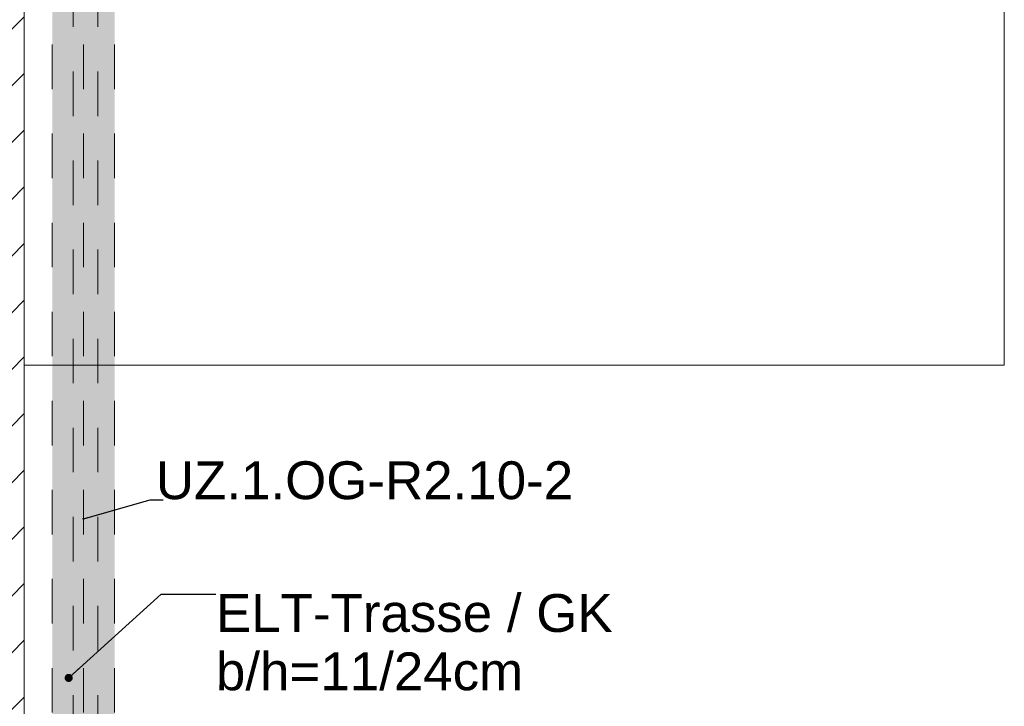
# Model space of a CAD drawing. Header units: metres. Extents: x -4 to 100, y -11 to 17.
# Tile 320 of 656: x 18.59 to 20.8, y 9.92 to 11.47. Entities that reach past the tile are written whole.
import ezdxf

# ---------------------------------------------------------------- set-up
doc = ezdxf.new("R2010")
doc.units = ezdxf.units.M
doc.header["$MEASUREMENT"] = 0
for name, pattern in [('Achse', [0.2, 0.1, -0.05, 0, -0.05]), ('Untersicht', [0.1, 0.075, -0.025]), ('Wipeout_Contour', [1, 0, -1])]:
    doc.linetypes.add(name, pattern=pattern)
for name, color, linetype in [('152 - Bemaßung_ Beschriftung.Ausbau', 7, 'Continuous'), ('605 - Struktur.Wand Innen', 7, 'Continuous'), ('612 - Struktur.Stahlbau', 7, 'Continuous'), ('650 - Abdeckung.Fußboden Aufbau', 7, 'Continuous'), ('701 - Einrichtung.Möbel', 7, 'Continuous'), ('Neubau_152 - Bemaßung_ Beschriftung.Ausbau', 7, 'Continuous'), ('Neubau_612 - Struktur.Stahlbau', 7, 'Continuous'), ('Neubau_653 - Abdeckung.TB Verkofferung', 7, 'Continuous')]:
    doc.layers.add(name, color=color, linetype=linetype)
doc.styles.add('ERSTELLTER_STIL_2', font='txt')
doc.dimstyles.new('ERSTELLTER_STIL__5', dxfattribs={"dimtxt": 0.1, "dimasz": 0.0532, "dimexe": 0.18, "dimexo": 0.0625, "dimgap": 0, "dimtad": 1, "dimtih": 1, "dimtoh": 1, "dimzin": 0, "dimdsep": 46, "dimtxsty": 'ERSTELLTER_STIL_2', "dimblk": 'ARROWHEAD_2', "dimblk1": 'ARROWHEAD_2', "dimblk2": 'ARROWHEAD_2', "dimcen": 0.09, "dimse1": 1, "dimse2": 1, "dimclrd": 7, "dimclre": 7, "dimclrt": 7, "dimazin": 0, "dimtfac": 1, "dimtdec": 4, "dimtmove": 0, "dimatfit": 3, "dimfxl": 1, "dimtolj": 1, "dimtzin": 0, "dimarcsym": 0})
doc.dimstyles.new('ERSTELLTER_STIL__7', dxfattribs={"dimtxt": 0.18, "dimasz": 0.00912, "dimexe": 0.18, "dimexo": 0.0625, "dimgap": 0, "dimtad": 0, "dimtih": 1, "dimtoh": 1, "dimdec": 4, "dimzin": 0, "dimdsep": 46, "dimcen": 0.09, "dimadec": 0, "dimazin": 0, "dimtfac": 1, "dimtdec": 4, "dimtmove": 0, "dimatfit": 3, "dimldrblk": 'ARROWHEAD_11', "dimfxl": 1, "dimtolj": 1, "dimtzin": 0, "dimarcsym": 0})
doc.dimstyles.new('ERSTELLTER_STIL__8', dxfattribs={"dimtxt": 0.18, "dimasz": 0.03648, "dimexe": 0.18, "dimexo": 0.0625, "dimgap": 0, "dimtad": 0, "dimtih": 1, "dimtoh": 1, "dimdec": 4, "dimzin": 0, "dimdsep": 46, "dimcen": 0.09, "dimadec": 0, "dimazin": 0, "dimtfac": 1, "dimtdec": 4, "dimtmove": 0, "dimatfit": 3, "dimldrblk": 'ARROWHEAD_11', "dimfxl": 1, "dimtolj": 1, "dimtzin": 0, "dimarcsym": 0})

# ---------------------------------------------------------------- blocks, each defined once
blk = doc.blocks.new('ARROWHEAD_11')
at = {"color": 0, "linetype": 'Continuous', "lineweight": 0}
blk.add_line((0, 0), (-1, 0), dxfattribs=at)
at = {"color": 0, "linetype": 'Continuous', "lineweight": 0, "const_width": 0.25, "flags": 128}
blk.add_lwpolyline([(-0.125, 0, 1), (0.125, 0, 1)], format="xyb", close=True, dxfattribs=at)
blk = doc.blocks.new('*D327')
at = {"layer": '152 - Bemaßung_ Beschriftung.Ausbau', "color": 7, "linetype": 'Continuous', "lineweight": 5}
for p, q in [((18.4902, 15.39), (18.4498, 15.32)), ((18.47, 15.3025), (18.47, 15.4075)), ((18.6202, 15.39), (18.5798, 15.32)), ((15, 15.355), (18.47, 15.355)), ((18.47, 15.355), (18.6, 15.355))]:
    blk.add_line(p, q, dxfattribs=at)
blk = doc.blocks.new('ARROWHEAD_2')
at = {"color": 0, "linetype": 'Continuous', "lineweight": 0}
for p, q in [((-0.378, -0.655), (0.378, 0.655)), ((0, 0), (-1, 0))]:
    blk.add_line(p, q, dxfattribs=at)
blk = doc.blocks.new('*D328')
at = {"layer": '152 - Bemaßung_ Beschriftung.Ausbau', "color": 7, "linetype": 'Continuous', "lineweight": 5}
for p, q in [((18.6202, 15.39), (18.5798, 15.32)), ((18.6, 15.3025), (18.6, 15.4075)), ((22.0702, 15.39), (22.0298, 15.32)), ((18.47, 15.355), (18.6, 15.355)), ((18.6, 15.355), (22.05, 15.355))]:
    blk.add_line(p, q, dxfattribs=at)
at = {"layer": '152 - Bemaßung_ Beschriftung.Ausbau', "color": 7, "lineweight": 5, "char_height": 0.1, "attachment_point": 7, "style": 'ERSTELLTER_STIL_2'}
for s, insert in [('\\A1;{\\pql;\\fArial|b0|i0|c0|p38;3,45}', (20.1161, 15.375)), ('\\A1;{\\pql;\\fArial|b0|i0|c0|p38;15}', (21.878, 15.375))]:
    blk.add_mtext(s, dxfattribs=dict(at, insert=insert))

msp = doc.modelspace()

# ---------------------------------------------------------------- texts
at = {"layer": 'Neubau_152 - Bemaßung_ Beschriftung.Ausbau', "color": 7, "linetype": 'Continuous', "lineweight": 9, "insert": (19.8325, 10.388), "char_height": 0.085, "attachment_point": 9, "style": 'ERSTELLTER_STIL_2'}
msp.add_mtext('\\A1;{\\pqr;\\fArial|b0|i0|c0|p38;UZ.1.OG-R2.10-2}', dxfattribs=at)
at = {"layer": 'Neubau_152 - Bemaßung_ Beschriftung.Ausbau', "color": 1, "linetype": 'Continuous', "lineweight": 13, "insert": (19.0305, 10.1761), "char_height": 0.085, "attachment_point": 1, "line_spacing_factor": 0.924256, "style": 'ERSTELLTER_STIL_2'}
msp.add_mtext('\\A1;{\\pql;\\fArial|b0|i0|c0|p38;ELT-Trasse / GK\\P\\pql;\\fArial|b0|i0|c0|p38;b/h=\\fArial|b0|i0|c0|p38;11\\fArial|b0|i0|c0|p38;/\\fArial|b0|i0|c0|p38;24\\fArial|b0|i0|c0|p38;cm}', dxfattribs=at)

# ---------------------------------------------------------------- leaders
at = {"layer": 'Neubau_152 - Bemaßung_ Beschriftung.Ausbau', "color": 1, "linetype": 'Continuous', "lineweight": 13, "annotation_type": 0, "has_hookline": 1}
for points, dimstyle, hookline_direction, text_width in [([(21.87, 10.3453), (21.72, 10.4759), (21.6817, 10.4759)], 'ERSTELLTER_STIL__7', 1, 0.9052), ([(18.733, 10.3453), (18.883, 10.388), (18.9118, 10.388)], 'ERSTELLTER_STIL__7', 0, 0.9206), ([(18.6999, 9.9879), (18.9076, 10.1761), (19.0305, 10.1761)], 'ERSTELLTER_STIL__8', 0, 0.8805)]:
    msp.add_leader(points, dimstyle=dimstyle, dxfattribs=dict(at, hookline_direction=hookline_direction, text_width=text_width))

# ---------------------------------------------------------------- wipeouts: each hides what was drawn before it
at = {"color": 254, "linetype": 'Wipeout_Contour', "lineweight": 0, "ltscale": 136.956524}
msp.add_wipeout([(18.6, 10.69), (20.8, 10.69), (20.8, 11.49), (19.4, 11.49), (19.4, 12.69), (18.6, 12.69)], dxfattribs=at).dxf.layer = '701 - Einrichtung.Möbel'

# ---------------------------------------------------------------- next in the draw order: hatches: boundary and pattern name
at = {"layer": '612 - Struktur.Stahlbau', "linetype": 'Continuous', "lineweight": 0, "true_color": 0x30307f}
msp.add_hatch(color=177, dxfattribs=at).paths.add_polyline_path([(18.663, 12.99), (18.803, 12.99), (18.803, 8.51), (18.663, 8.51)])

# ---------------------------------------------------------------- next in the draw order: linework, layer by layer
at = {"layer": '650 - Abdeckung.Fußboden Aufbau', "color": 7, "linetype": 'Continuous', "lineweight": 13, "flags": 128}
msp.add_lwpolyline([(18.6, 12.99), (18.6, 8.51), (18.69, 8.51), (18.69, 8.22), (19.81, 8.22)], dxfattribs=at)
at = {"layer": '701 - Einrichtung.Möbel', "color": 7, "linetype": 'Continuous', "lineweight": 5, "flags": 128}
msp.add_lwpolyline([(18.6, 10.69), (18.6, 12.69), (19.4, 12.69), (19.4, 11.49), (20.8, 11.49), (20.8, 10.69)], close=True, dxfattribs=at)
at = {"layer": 'Neubau_612 - Struktur.Stahlbau', "color": 1, "linetype": 'Untersicht', "lineweight": 13}
for p, q in [((18.663, 8.51), (18.663, 12.99)), ((18.803, 8.51), (18.803, 12.99))]:
    msp.add_line(p, q, dxfattribs=at)
at = {"layer": 'Neubau_612 - Struktur.Stahlbau', "color": 1, "linetype": 'Achse', "lineweight": 9}
msp.add_line((18.733, 8.51), (18.733, 12.99), dxfattribs=at)
at = {"layer": 'Neubau_653 - Abdeckung.TB Verkofferung', "color": 1, "linetype": 'Untersicht', "lineweight": 9}
for p, q in [((18.6, 8.6495), (18.6, 12.9505)), ((18.765, 8.6495), (18.765, 12.9505)), ((18.71, 8.6495), (18.71, 12.69))]:
    msp.add_line(p, q, dxfattribs=at)

# ---------------------------------------------------------------- next in the draw order: wipeouts: each hides what was drawn before it
at = {"color": 254, "linetype": 'Wipeout_Contour', "lineweight": 0, "ltscale": 86.077279}
msp.add_wipeout([(18.47, 13), (18.47, 8.6), (18.6, 8.6), (18.6, 13)], dxfattribs=at).dxf.layer = '605 - Struktur.Wand Innen'

# ---------------------------------------------------------------- next in the draw order: hatches: boundary and pattern name
at = {"layer": '605 - Struktur.Wand Innen', "linetype": 'Continuous', "lineweight": 0, "true_color": 0x000000}
h = msp.add_hatch(dxfattribs=at)
h.set_pattern_fill('MW_Ziegel_0001', color=18, style=0, pattern_type=2)
h.set_pattern_definition([(45, (0, 0), (-0.0636396, 0.0636396), [])])
h.paths.add_polyline_path([(18.47, 13), (18.47, 8.6), (18.6, 8.6), (18.6, 13)])

# ---------------------------------------------------------------- next in the draw order: linework, layer by layer
at = {"layer": '605 - Struktur.Wand Innen', "color": 7, "linetype": 'Continuous', "lineweight": 18, "flags": 128}
msp.add_lwpolyline([(18.6, 8.6), (18.6, 13)], dxfattribs=at)
at = {"layer": 'Neubau_653 - Abdeckung.TB Verkofferung', "color": 1, "linetype": 'Untersicht', "lineweight": 9}
msp.add_line((18.6, 8.6495), (18.6, 12.69), dxfattribs=at)

# ---------------------------------------------------------------- next in the draw order: dimensions: what is measured, and where the dimension line sits
at = {"layer": '152 - Bemaßung_ Beschriftung.Ausbau', "color": 7, "linetype": 'Continuous', "lineweight": 5}
for base, p1, p2, picture, middle in [((22.05, 15.355), (18.6, 10.75), (22.05, 13), '*D328', (20.2459, 15.425)), ((18.6, 15.355), (18.47, 10.75), (18.6, 10.75), '*D327', (18.3742, 15.425))]:
    dim = msp.add_linear_dim(base=base, p1=p1, p2=p2, angle=0, dimstyle='ERSTELLTER_STIL__5', dxfattribs=at)
    dim.commit()
    dim.dimension.update_dxf_attribs({"geometry": picture, "text_midpoint": middle, "dimtype": 160})

doc.saveas('drawing.dxf')
